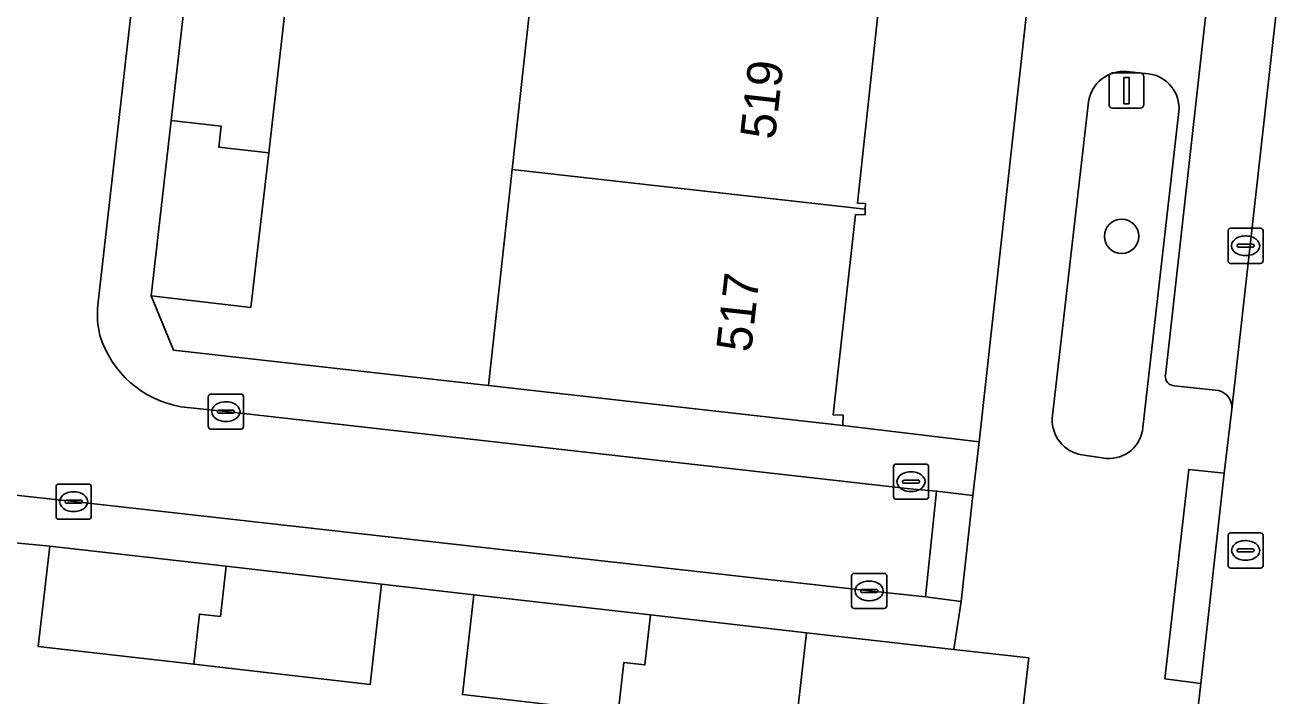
# Model space of a CAD drawing. Extents: x 161928 to 163071, y 386474 to 387428.
# Drawn here: x 162082.73 to 162118.72, y 387188.36 to 387207.45 of the extents above; entities that cross this region are included whole.
import ezdxf

# ---------------------------------------------------------------- set-up
doc = ezdxf.new("R2010")
doc.units = 0
for name, color, linetype in [('IMGEO_Boom', 7, 'Continuous'), ('IMGEO_Erf', 7, 'Continuous'), ('IMGEO_Groenvoorziening', 7, 'Continuous'), ('IMGEO_Kolk', 7, 'Continuous'), ('IMGEO_Lichtmast', 7, 'Continuous'), ('IMGEO_Muur', 7, 'Continuous'), ('IMGEO_Pand', 7, 'Continuous'), ('IMGEO_Pand_nummerreeks', 7, 'Continuous'), ('IMGEO_Parkeervlak_open', 7, 'Continuous'), ('IMGEO_Rijbaan_lokaal_open', 7, 'Continuous'), ('IMGEO_Rioolput', 7, 'Continuous'), ('IMGEO_Voetpad_open', 7, 'Continuous')]:
    doc.layers.add(name, color=color, linetype=linetype)

msp = doc.modelspace()

# ---------------------------------------------------------------- linework, layer by layer
at = {"layer": 'IMGEO_Boom'}
msp.add_circle((162113.936, 387201.441), 0.489, dxfattribs=at)
at = {"layer": 'IMGEO_Erf'}
for points in [[(162107.033, 387208.099), (162106.417, 387202.384), (162106.647, 387202.375), (162106.641, 387202.212), (162106.635, 387202.049), (162106.364, 387202.058), (162105.728, 387196.356), (162106.01, 387196.345), (162105.999, 387196.053), (162109.887, 387195.59), (162113.903, 387232.017)], [(162090.232, 387208.818), (162089.66, 387203.819), (162089.156, 387199.417), (162086.313, 387199.742), (162086.952, 387198.198), (162095.919, 387197.192), (162096.59, 387203.345), (162097.157, 387208.548)], [(162099.609, 387187.884), (162095.175, 387188.391), (162095.5, 387191.234), (162092.876, 387191.539), (162092.549, 387188.68), (162087.526, 387189.254), (162083.103, 387189.76), (162083.43, 387192.62), (162080.836, 387192.865), (162080.51, 387190.019), (162075.594, 387190.582), (162071.273, 387191.076), (162071.599, 387193.922), (162076.508, 387193.36), (162076.647, 387194.71), (162076.665, 387194.888), (162070.297, 387195.615), (162068.587, 387182.257)], [(162110.193, 387179.937), (162111.295, 387189.434), (162109.166, 387189.675), (162104.967, 387190.151), (162104.642, 387187.308)]]:
    msp.add_lwpolyline(points, dxfattribs=at)
at = {"layer": 'IMGEO_Groenvoorziening'}
for points in [[(162114.704, 387206.069), (162114.089, 387206.133)], [(162112.998, 387205.271), (162111.964, 387196.251)], [(162114.545, 387195.999), (162115.566, 387204.997)], [(162112.804, 387195.219), (162113.507, 387195.116)]]:
    msp.add_lwpolyline(points, dxfattribs=at)
for centre, radius, start, end in [((162113.993, 387205.133), 1.004, 84.513, 172.1116), ((162114.582, 387205.088), 0.989, 354.7213, 82.8845), ((162112.967, 387196.21), 1.004, 177.6398, 260.6482), ((162113.572, 387196.091), 0.978, 266.1987, 354.5752)]:
    msp.add_arc(centre, radius, start, end, dxfattribs=at)
at = {"layer": 'IMGEO_Kolk'}
for p, q in [((162116.966, 387200.745), (162116.966, 387201.597)), ((162117.041, 387201.671), (162117.893, 387201.671)), ((162117.454, 387201.451), (162117.479, 387201.451)), ((162117.967, 387201.597), (162117.967, 387200.745)), ((162117.225, 387201.165), (162117.225, 387201.177)), ((162117.663, 387201.128), (162117.265, 387201.128)), ((162117.268, 387201.214), (162117.666, 387201.214)), ((162117.709, 387201.177), (162117.709, 387201.165)), ((162117.893, 387200.671), (162117.041, 387200.671)), ((162117.477, 387200.891), (162117.452, 387200.891)), ((162087.942, 387196.023), (162087.942, 387196.875)), ((162088.017, 387196.949), (162088.869, 387196.949)), ((162088.43, 387196.729), (162088.455, 387196.729)), ((162088.943, 387196.875), (162088.943, 387196.023)), ((162088.201, 387196.443), (162088.201, 387196.455)), ((162088.639, 387196.406), (162088.241, 387196.406)), ((162088.244, 387196.492), (162088.642, 387196.492)), ((162088.685, 387196.455), (162088.685, 387196.443)), ((162088.453, 387196.169), (162088.428, 387196.169)), ((162088.869, 387195.949), (162088.017, 387195.949)), ((162107.518, 387194.954), (162108.37, 387194.954)), ((162107.443, 387194.028), (162107.443, 387194.88)), ((162107.931, 387194.734), (162107.956, 387194.734)), ((162108.444, 387194.88), (162108.444, 387194.028)), ((162083.608, 387193.459), (162083.608, 387194.311)), ((162083.683, 387194.385), (162084.535, 387194.385)), ((162084.609, 387194.311), (162084.609, 387193.459)), ((162107.702, 387194.448), (162107.702, 387194.46)), ((162108.14, 387194.411), (162107.742, 387194.411)), ((162107.745, 387194.497), (162108.143, 387194.497)), ((162108.186, 387194.46), (162108.186, 387194.448)), ((162083.867, 387193.879), (162083.867, 387193.891)), ((162084.305, 387193.842), (162083.907, 387193.842)), ((162083.91, 387193.928), (162084.308, 387193.928)), ((162084.096, 387194.165), (162084.121, 387194.165)), ((162084.351, 387193.891), (162084.351, 387193.879)), ((162108.37, 387193.954), (162107.518, 387193.954)), ((162107.954, 387194.174), (162107.929, 387194.174)), ((162084.119, 387193.605), (162084.094, 387193.605)), ((162084.535, 387193.385), (162083.683, 387193.385)), ((162106.252, 387190.918), (162106.252, 387191.77)), ((162106.327, 387191.844), (162107.179, 387191.844)), ((162107.253, 387191.77), (162107.253, 387190.918)), ((162106.511, 387191.338), (162106.511, 387191.35)), ((162106.554, 387191.387), (162106.952, 387191.387)), ((162106.74, 387191.624), (162106.765, 387191.624)), ((162106.995, 387191.35), (162106.995, 387191.338)), ((162106.949, 387191.301), (162106.551, 387191.301)), ((162106.763, 387191.064), (162106.738, 387191.064)), ((162107.179, 387190.844), (162106.327, 387190.844))]:
    msp.add_line(p, q, dxfattribs=at)
for points in [[(162116.966, 387200.745), (162116.966, 387201.597)], [(162117.041, 387201.671), (162117.893, 387201.671)], [(162117.967, 387201.597), (162117.967, 387200.745)], [(162117.893, 387200.671), (162117.041, 387200.671)], [(162087.942, 387196.023), (162087.942, 387196.875)], [(162088.017, 387196.949), (162088.869, 387196.949)], [(162088.943, 387196.875), (162088.943, 387196.023)], [(162088.869, 387195.949), (162088.017, 387195.949)], [(162107.518, 387194.954), (162108.37, 387194.954)], [(162107.443, 387194.028), (162107.443, 387194.88)], [(162108.444, 387194.88), (162108.444, 387194.028)], [(162083.608, 387193.459), (162083.608, 387194.311)], [(162083.683, 387194.385), (162084.535, 387194.385)], [(162084.609, 387194.311), (162084.609, 387193.459)], [(162108.37, 387193.954), (162107.518, 387193.954)], [(162084.535, 387193.385), (162083.683, 387193.385)], [(162106.252, 387190.918), (162106.252, 387191.77)], [(162106.327, 387191.844), (162107.179, 387191.844)], [(162107.253, 387191.77), (162107.253, 387190.918)], [(162107.179, 387190.844), (162106.327, 387190.844)]]:
    msp.add_lwpolyline(points, dxfattribs=at)
for centre, radius, start, end in [((162117.043, 387201.595), 0.0765, 91.552, 178.448), ((162117.043, 387201.595), 0.0765, 91.552, 178.448), ((162117.891, 387201.595), 0.0765, 1.552, 88.448), ((162117.891, 387201.595), 0.0765, 1.552, 88.448), ((162117.265, 387201.174), 0.0403, 85.8775, 175.7526), ((162117.262, 387201.164), 0.0366, 178.938, 274.7102), ((162117.666, 387201.171), 0.043, 264.8664, 352.4533), ((162117.67, 387201.176), 0.0386, 1.7309, 96.639), ((162117.043, 387200.747), 0.0765, 181.552, 268.448), ((162117.043, 387200.747), 0.0765, 181.552, 268.448), ((162117.891, 387200.747), 0.0765, 271.552, 358.448), ((162117.891, 387200.747), 0.0765, 271.552, 358.448), ((162088.019, 387196.873), 0.0765, 91.552, 178.448), ((162088.019, 387196.873), 0.0765, 91.552, 178.448), ((162088.867, 387196.873), 0.0765, 1.552, 88.448), ((162088.867, 387196.873), 0.0765, 1.552, 88.448), ((162088.241, 387196.452), 0.0403, 85.8775, 175.7526), ((162088.238, 387196.442), 0.0366, 178.938, 274.7102), ((162088.642, 387196.449), 0.043, 264.8664, 352.4533), ((162088.646, 387196.454), 0.0386, 1.7309, 96.639), ((162088.019, 387196.025), 0.0765, 181.552, 268.448), ((162088.019, 387196.025), 0.0765, 181.552, 268.448), ((162088.867, 387196.025), 0.0765, 271.552, 358.448), ((162088.867, 387196.025), 0.0765, 271.552, 358.448), ((162107.52, 387194.878), 0.0765, 91.552, 178.448), ((162107.52, 387194.878), 0.0765, 91.552, 178.448), ((162108.368, 387194.878), 0.0765, 1.552, 88.448), ((162108.368, 387194.878), 0.0765, 1.552, 88.448), ((162083.685, 387194.309), 0.0765, 91.552, 178.448), ((162083.685, 387194.309), 0.0765, 91.552, 178.448), ((162084.533, 387194.309), 0.0765, 1.552, 88.448), ((162084.533, 387194.309), 0.0765, 1.552, 88.448), ((162107.742, 387194.457), 0.0403, 85.8775, 175.7526), ((162107.739, 387194.447), 0.0366, 178.938, 274.7102), ((162108.143, 387194.454), 0.043, 264.8664, 352.4533), ((162108.147, 387194.459), 0.0386, 1.7309, 96.639), ((162083.907, 387193.888), 0.0403, 85.8775, 175.7526), ((162083.904, 387193.878), 0.0366, 178.938, 274.7102), ((162084.308, 387193.885), 0.043, 264.8664, 352.4533), ((162084.312, 387193.89), 0.0386, 1.7309, 96.639), ((162107.52, 387194.03), 0.0765, 181.552, 268.448), ((162107.52, 387194.03), 0.0765, 181.552, 268.448), ((162108.368, 387194.03), 0.0765, 271.552, 358.448), ((162108.368, 387194.03), 0.0765, 271.552, 358.448), ((162083.685, 387193.461), 0.0765, 181.552, 268.448), ((162083.685, 387193.461), 0.0765, 181.552, 268.448), ((162084.533, 387193.461), 0.0765, 271.552, 358.448), ((162084.533, 387193.461), 0.0765, 271.552, 358.448), ((162106.329, 387191.768), 0.0765, 91.552, 178.448), ((162106.329, 387191.768), 0.0765, 91.552, 178.448), ((162107.177, 387191.768), 0.0765, 1.552, 88.448), ((162107.177, 387191.768), 0.0765, 1.552, 88.448), ((162106.551, 387191.347), 0.0403, 85.8775, 175.7526), ((162106.548, 387191.337), 0.0366, 178.938, 274.7102), ((162106.952, 387191.344), 0.043, 264.8664, 352.4533), ((162106.956, 387191.349), 0.0386, 1.7309, 96.639), ((162106.329, 387190.92), 0.0765, 181.552, 268.448), ((162106.329, 387190.92), 0.0765, 181.552, 268.448), ((162107.177, 387190.92), 0.0765, 271.552, 358.448), ((162107.177, 387190.92), 0.0765, 271.552, 358.448)]:
    msp.add_arc(centre, radius, start, end, dxfattribs=at)
for centre, major_axis, ratio, start_param, end_param in [((162117.453, 387201.171), (-0.387, 0.002), 0.722429, 4.712389, 7.853982), ((162117.478, 387201.171), (-0.39, 0.002), 0.717154, 1.570796, 4.712389), ((162088.429, 387196.449), (-0.387, 0.002), 0.722429, 4.712389, 7.853982), ((162088.454, 387196.449), (-0.39, 0.002), 0.717154, 1.570796, 4.712389), ((162107.93, 387194.454), (-0.387, 0.002), 0.722429, 4.712389, 7.853982), ((162107.955, 387194.454), (-0.39, 0.002), 0.717154, 1.570796, 4.712389), ((162084.095, 387193.885), (-0.387, 0.002), 0.722429, 4.712389, 7.853982), ((162084.12, 387193.885), (-0.39, 0.002), 0.717154, 1.570796, 4.712389), ((162106.739, 387191.344), (-0.387, 0.002), 0.722429, 4.712389, 7.853982), ((162106.764, 387191.344), (-0.39, 0.002), 0.717154, 1.570796, 4.712389)]:
    msp.add_ellipse(centre, major_axis=major_axis, ratio=ratio, start_param=start_param, end_param=end_param, dxfattribs=at)
at = {"layer": 'IMGEO_Lichtmast'}
for p, q in [((162113.679, 387206.092), (162114.469, 387206.092)), ((162114.469, 387206.092), (162113.679, 387206.092)), ((162113.579, 387205.192), (162113.579, 387205.992)), ((162113.579, 387205.992), (162113.579, 387205.192)), ((162114.569, 387205.992), (162114.569, 387205.192)), ((162114.569, 387205.192), (162114.569, 387205.992)), ((162114.469, 387205.092), (162113.679, 387205.092)), ((162113.679, 387205.092), (162114.469, 387205.092))]:
    msp.add_line(p, q, dxfattribs=at)
msp.add_lwpolyline([(162113.999, 387205.967), (162114.149, 387205.967), (162114.149, 387205.217), (162113.999, 387205.217), (162113.999, 387205.967)], dxfattribs=at)
for centre, start, end in [((162113.679, 387205.992), 90, 180), ((162113.679, 387205.992), 90, 180), ((162114.469, 387205.992), 0, 90), ((162114.469, 387205.992), 360, 90), ((162113.679, 387205.192), 180, 270), ((162113.679, 387205.192), 180, 270), ((162114.469, 387205.192), 270, 0), ((162114.469, 387205.192), 270, 0)]:
    msp.add_arc(centre, 0.1, start, end, dxfattribs=at)
at = {"layer": 'IMGEO_Muur'}
for points in [[(162086.313, 387199.742), (162086.952, 387198.198), (162095.919, 387197.192)], [(162104.967, 387190.151), (162109.166, 387189.675)], [(162109.166, 387189.675), (162111.295, 387189.434), (162110.193, 387179.937)]]:
    msp.add_lwpolyline(points, dxfattribs=at)
at = {"layer": 'IMGEO_Pand'}
for points in [[(162106.641, 387202.212), (162106.647, 387202.375), (162106.417, 387202.384), (162107.033, 387208.099), (162107.373, 387208.087), (162107.377, 387208.202), (162097.243, 387209.344), (162097.157, 387208.548), (162096.59, 387203.345)], [(162089.66, 387203.819), (162090.232, 387208.818), (162087.389, 387209.143), (162086.885, 387204.741), (162088.307, 387204.578), (162088.238, 387203.981)], [(162088.238, 387203.981), (162088.307, 387204.578), (162086.885, 387204.741), (162086.313, 387199.742), (162089.156, 387199.417), (162089.66, 387203.819)], [(162096.59, 387203.345), (162095.919, 387197.192), (162105.999, 387196.053), (162106.01, 387196.345), (162105.728, 387196.356), (162106.364, 387202.058), (162106.635, 387202.049), (162106.641, 387202.212)], [(162083.43, 387192.62), (162083.103, 387189.76), (162087.526, 387189.254), (162087.69, 387190.684), (162088.287, 387190.616), (162088.45, 387192.046)], [(162088.45, 387192.046), (162088.287, 387190.616), (162087.69, 387190.684), (162087.526, 387189.254), (162092.549, 387188.68), (162092.876, 387191.539)], [(162095.5, 387191.234), (162095.175, 387188.391), (162099.609, 387187.884), (162099.771, 387189.306), (162100.368, 387189.238), (162100.53, 387190.659)], [(162100.53, 387190.659), (162100.368, 387189.238), (162099.771, 387189.306), (162099.609, 387187.884), (162104.642, 387187.308), (162104.967, 387190.151)]]:
    msp.add_lwpolyline(points, close=True, dxfattribs=at)
at = {"layer": 'IMGEO_Parkeervlak_open'}
for points in [[(162121.808, 387256.578), (162121.574, 387254.719), (162115.182, 387197.475)], [(162117.072, 387196.521), (162123.558, 387254.485)], [(162115.441, 387197.18), (162116.691, 387197.047)]]:
    msp.add_lwpolyline(points, dxfattribs=at)
for centre, radius, start, end in [((162115.454, 387197.453), 0.273, 175.3349, 267.2291), ((162116.589, 387196.572), 0.486, 353.9809, 77.8534)]:
    msp.add_arc(centre, radius, start, end, dxfattribs=at)
at = {"layer": 'IMGEO_Rijbaan_lokaal_open'}
for points in [[(162126.448, 387235.259), (162128.563, 387254.234), (162130.777, 387274.349), (162125.812, 387274.929), (162125.677, 387273.645), (162125.041, 387267.693), (162124.036, 387258.734), (162123.853, 387257.116), (162123.558, 387254.485), (162117.072, 387196.521), (162116.857, 387194.692), (162116.195, 387188.705), (162116.121, 387188.038), (162114.042, 387169.308), (162113.916, 387168.273), (162118.898, 387167.619), (162118.995, 387168.628), (162119.765, 387175.585)], [(162108.67, 387194.184), (162108.358, 387191.174), (162109.367, 387191.043), (162109.7, 387194.065)]]:
    msp.add_lwpolyline(points, close=True, dxfattribs=at)
for points in [[(162088.807, 387234.762), (162081.205, 387235.663), (162080.856, 387232.526), (162080.507, 387229.39), (162080.157, 387226.253), (162079.808, 387223.117), (162079.459, 387219.98), (162079.11, 387216.844), (162078.76, 387213.707), (162078.411, 387210.571), (162078.062, 387207.434), (162077.713, 387204.298), (162077.363, 387201.161), (162077.014, 387198.025), (162076.665, 387194.888), (162076.647, 387194.71), (162084.109, 387193.885), (162106.753, 387191.344), (162108.358, 387191.174), (162108.67, 387194.184), (162107.906, 387194.252), (162088.443, 387196.449), (162087.159, 387196.59)], [(162084.801, 387199.489), (162088.807, 387234.762)]]:
    msp.add_lwpolyline(points, dxfattribs=at)
for centre, radius, start, end in [((162087.262, 387199.214), 2.476, 173.626, 193.8796), ((162087.652, 387199.468), 2.92, 196.8812, 260.2797)]:
    msp.add_arc(centre, radius, start, end, dxfattribs=at)
at = {"layer": 'IMGEO_Rioolput'}
for p, q in [((162116.967, 387192.069), (162116.967, 387192.921)), ((162117.042, 387192.995), (162117.894, 387192.995)), ((162117.455, 387192.775), (162117.48, 387192.775)), ((162117.968, 387192.921), (162117.968, 387192.069)), ((162117.226, 387192.489), (162117.226, 387192.501)), ((162117.664, 387192.452), (162117.266, 387192.452)), ((162117.269, 387192.538), (162117.667, 387192.538)), ((162117.71, 387192.501), (162117.71, 387192.489)), ((162117.478, 387192.215), (162117.453, 387192.215)), ((162117.894, 387191.995), (162117.042, 387191.995))]:
    msp.add_line(p, q, dxfattribs=at)
for points in [[(162116.967, 387192.069), (162116.967, 387192.921)], [(162117.042, 387192.995), (162117.894, 387192.995)], [(162117.968, 387192.921), (162117.968, 387192.069)], [(162117.894, 387191.995), (162117.042, 387191.995)]]:
    msp.add_lwpolyline(points, dxfattribs=at)
for centre, radius, start, end in [((162117.044, 387192.919), 0.0765, 91.552, 178.448), ((162117.044, 387192.919), 0.0765, 91.552, 178.448), ((162117.892, 387192.919), 0.0765, 1.552, 88.448), ((162117.892, 387192.919), 0.0765, 1.552, 88.448), ((162117.266, 387192.498), 0.0403, 85.8775, 175.7526), ((162117.263, 387192.488), 0.0366, 178.938, 274.7102), ((162117.667, 387192.495), 0.043, 264.8664, 352.4533), ((162117.671, 387192.5), 0.0386, 1.7309, 96.639), ((162117.044, 387192.071), 0.0765, 181.552, 268.448), ((162117.044, 387192.071), 0.0765, 181.552, 268.448), ((162117.892, 387192.071), 0.0765, 271.552, 358.448), ((162117.892, 387192.071), 0.0765, 271.552, 358.448)]:
    msp.add_arc(centre, radius, start, end, dxfattribs=at)
for centre, major_axis, ratio, start_param, end_param in [((162117.454, 387192.495), (-0.387, 0.002), 0.722429, 4.712389, 7.853982), ((162117.479, 387192.495), (-0.39, 0.002), 0.717154, 1.570796, 4.712389)]:
    msp.add_ellipse(centre, major_axis=major_axis, ratio=ratio, start_param=start_param, end_param=end_param, dxfattribs=at)
at = {"layer": 'IMGEO_Voetpad_open'}
for points in [[(162115.182, 387197.475), (162121.574, 387254.719), (162121.808, 387256.578)], [(162100.426, 387235.08), (162097.786, 387235.379), (162092.993, 387235.921), (162092.98, 387235.776), (162088.328, 387236.249), (162088.348, 387236.446), (162085.753, 387236.739), (162080.831, 387237.296), (162080.802, 387237.042), (162080.652, 387235.722), (162081.205, 387235.663), (162088.807, 387234.762), (162084.801, 387199.489)], [(162087.159, 387196.59), (162088.443, 387196.449), (162107.906, 387194.252), (162108.67, 387194.184), (162109.7, 387194.065), (162109.887, 387195.59), (162105.999, 387196.053), (162095.919, 387197.192), (162086.952, 387198.198), (162086.313, 387199.742), (162086.885, 387204.741), (162087.389, 387209.143), (162087.699, 387211.782), (162088.269, 387216.764), (162088.772, 387221.155), (162089.117, 387223.734), (162089.69, 387228.745), (162090.195, 387233.157), (162090.33, 387234.581)], [(162114.072, 387233.552), (162113.903, 387232.017), (162109.887, 387195.59), (162109.7, 387194.065), (162109.367, 387191.043), (162109.166, 387189.675), (162111.295, 387189.434), (162110.193, 387179.937), (162109.099, 387169.955), (162108.814, 387167.351), (162108.8, 387167.253), (162108.763, 387167.071), (162108.709, 387166.894), (162108.639, 387166.722), (162108.555, 387166.557), (162108.456, 387166.401), (162108.343, 387166.254), (162108.218, 387166.117), (162108.081, 387165.992), (162107.934, 387165.88), (162107.727, 387163.616)], [(162114.089, 387206.133), (162114.704, 387206.069)], [(162111.964, 387196.251), (162112.998, 387205.271)], [(162115.566, 387204.997), (162114.545, 387195.999)], [(162116.691, 387197.047), (162115.441, 387197.18)], [(162116.121, 387188.038), (162116.195, 387188.705), (162115.17, 387188.837), (162115.85, 387194.803), (162116.857, 387194.692), (162117.072, 387196.521)], [(162113.507, 387195.116), (162112.804, 387195.219)]]:
    msp.add_lwpolyline(points, dxfattribs=at)
for points in [[(162084.109, 387193.885), (162076.647, 387194.71), (162076.508, 387193.36), (162080.836, 387192.865), (162083.43, 387192.62), (162088.45, 387192.046), (162092.876, 387191.539), (162095.5, 387191.234), (162100.53, 387190.659), (162104.967, 387190.151), (162109.166, 387189.675), (162109.367, 387191.043), (162108.358, 387191.174), (162106.753, 387191.344)], [(162116.857, 387194.692), (162115.85, 387194.803), (162115.17, 387188.837), (162116.195, 387188.705)]]:
    msp.add_lwpolyline(points, close=True, dxfattribs=at)
for centre, radius, start, end in [((162113.993, 387205.133), 1.004, 84.513, 172.1116), ((162114.582, 387205.088), 0.989, 354.7213, 82.8845), ((162087.262, 387199.214), 2.476, 173.626, 193.8796), ((162087.652, 387199.468), 2.92, 196.8812, 260.2797), ((162115.454, 387197.453), 0.273, 175.3349, 267.2291), ((162116.589, 387196.572), 0.486, 353.9809, 77.8534), ((162112.967, 387196.21), 1.004, 177.6398, 260.6482), ((162113.572, 387196.091), 0.978, 266.1987, 354.5752)]:
    msp.add_arc(centre, radius, start, end, dxfattribs=at)

# ---------------------------------------------------------------- texts
at = {"layer": 'IMGEO_Pand_nummerreeks'}
for s, p in [('519', (162104.068, 387204.173)), ('517', (162103.389, 387198.116))]:
    msp.add_text(s, height=1, rotation=83.6032, dxfattribs=at).set_placement(p)

doc.saveas('drawing.dxf')
